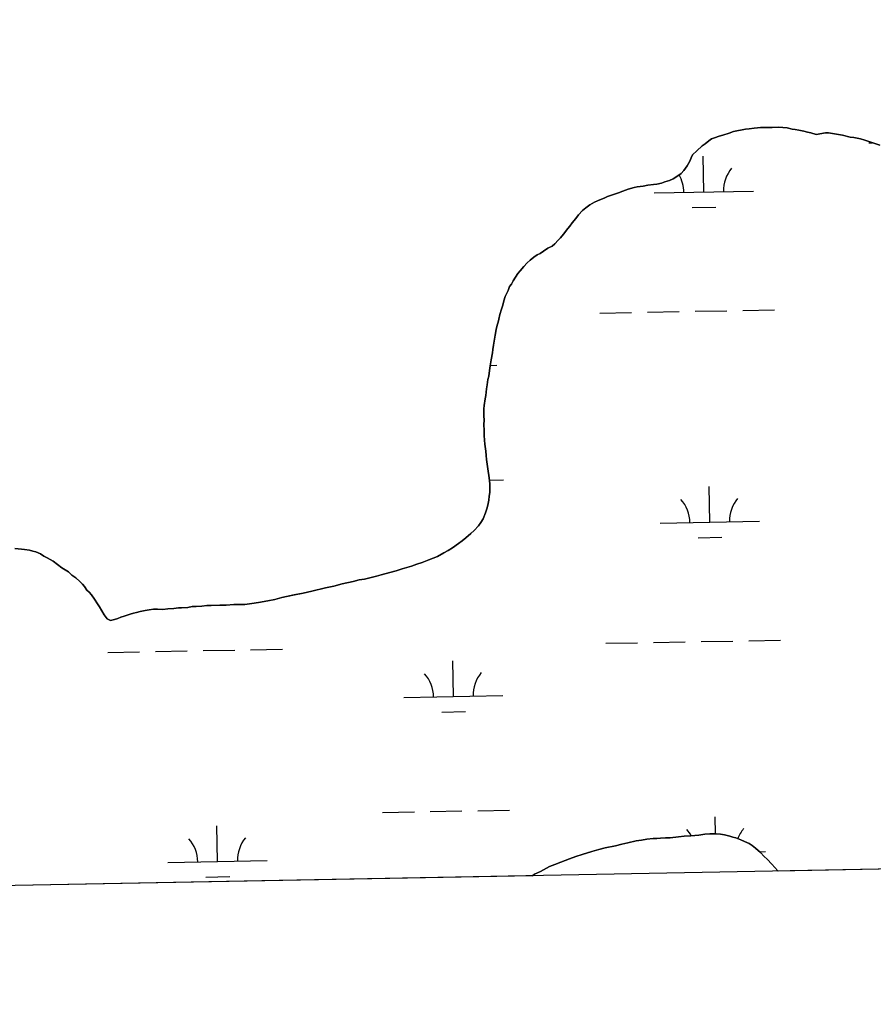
# Model space of a CAD drawing. Extents: x 3957609 to 3995875, y 234277 to 260273.
# Drawn here: x 3967688 to 3968548, y 239698 to 240681 of the extents above; entities that cross this region are included whole.
import ezdxf

# ---------------------------------------------------------------- set-up
doc = ezdxf.new("R2010")
doc.units = 0
for name, color, linetype in [('V-GRID-FRAM', 7, 'Continuous'), ('V-TOPO-SHOR', 7, 'Continuous'), ('V-WETL-SWMP', 7, 'Continuous')]:
    doc.layers.add(name, color=color, linetype=linetype)

msp = doc.modelspace()

# ---------------------------------------------------------------- linework, layer by layer
at = {"layer": 'V-GRID-FRAM'}
for points in [[(3961534.646, 257877.621), (3993438.57, 258485.581), (3993792.928, 240306.336), (3961873.139, 239698.074), (3961534.646, 257877.621)], [(3993792.928, 240306.336), (3961873.139, 239698.074)]]:
    msp.add_lwpolyline(points, dxfattribs=at)
at = {"layer": 'V-TOPO-SHOR'}
for points in [[(3968499.513, 240566.781), (3968490.115, 240565.169), (3968484.72, 240566.715), (3968481.548, 240567.645), (3968477.739, 240568.571), (3968472.666, 240569.486), (3968469.178, 240570.098), (3968466.006, 240570.711), (3968460.929, 240571.944), (3968456.493, 240572.23), (3968452.057, 240572.519), (3968446.042, 240572.163), (3968442.556, 240572.138), (3968439.072, 240572.116), (3968434.321, 240572.085), (3968431.155, 240572.064), (3968427.673, 240571.407), (3968422.609, 240571.059), (3968419.129, 240570.401), (3968415.649, 240569.744), (3968410.269, 240568.759), (3968406.792, 240568.102), (3968402.684, 240566.492), (3968396.361, 240564.548), (3968392.566, 240563.573), (3968387.825, 240561.96), (3968384.667, 240560.671), (3968382.146, 240558.755), (3968378.364, 240555.877), (3968375.527, 240553.643), (3968369.858, 240548.854), (3968365.766, 240544.709), (3968364.206, 240541.531), (3968362.958, 240538.356), (3968360.138, 240533.587), (3968357.003, 240528.815), (3968354.171, 240525.944), (3968351.019, 240523.705), (3968346.29, 240520.508), (3968342.499, 240518.898), (3968337.756, 240517.6), (3968334.28, 240516.312), (3968329.855, 240515.013), (3968326.371, 240514.675), (3968320.675, 240514.004), (3968315.93, 240513.023), (3968309.915, 240512.349), (3968306.753, 240511.694), (3968300.744, 240510.072), (3968295.374, 240508.134), (3968290.951, 240506.522), (3968288.104, 240505.554), (3968284.946, 240504.265), (3968279.89, 240502.648), (3968276.732, 240501.044), (3968273.889, 240500.075), (3968269.781, 240498.463), (3968266.938, 240497.177), (3968262.205, 240494.296), (3968258.107, 240491.418), (3968254.959, 240488.547), (3968250.867, 240484.402), (3968248.043, 240480.582), (3968244.588, 240476.126), (3968242.075, 240472.941), (3968240.191, 240470.394), (3968235.792, 240464.981), (3968232.65, 240461.159), (3968230.451, 240458.609), (3968226.99, 240455.103), (3968224.153, 240452.867)], [(3968554.246, 240554.331), (3968539.125, 240559.475), (3968534.96, 240560.682), (3968528.332, 240562.027), (3968524.478, 240562.619), (3968516.769, 240564.421), (3968506.595, 240566.361), (3968502.745, 240566.799), (3968499.513, 240566.781)], [(3968224.153, 240452.867), (3968220.049, 240450.622), (3968215.634, 240447.743), (3968212.164, 240445.502), (3968209.008, 240443.899), (3968205.854, 240441.66), (3968202.076, 240438.467), (3968199.241, 240435.915), (3968195.782, 240432.092), (3968192.01, 240427.949), (3968189.81, 240425.084), (3968187.299, 240421.584), (3968185.106, 240417.766), (3968183.228, 240414.588), (3968181.344, 240412.042), (3968179.785, 240408.231), (3968178.225, 240404.735), (3968176.978, 240401.876), (3968175.736, 240397.751), (3968174.499, 240393.309), (3968173.258, 240389.182), (3968171.71, 240383.788), (3968170.473, 240379.344), (3968169.861, 240376.171), (3968168.931, 240373.316), (3968168.009, 240368.874), (3968166.779, 240363.164), (3968166.172, 240359.044), (3968165.263, 240353.019), (3968164.659, 240348.581), (3968164.046, 240345.408), (3968162.828, 240338.115), (3968161.917, 240332.092), (3968160.995, 240327.65), (3968160.399, 240321.946), (3968159.471, 240318.454), (3968158.873, 240313.066), (3968158.267, 240308.946), (3968157.362, 240302.288), (3968156.749, 240299.115), (3968155.844, 240292.142), (3968155.549, 240288.971), (3968155.279, 240282.002), (3968155.623, 240277.568), (3968155.336, 240273.132), (3968155.693, 240267.117), (3968155.728, 240262.048), (3968156.076, 240257.299), (3968156.42, 240253.185), (3968157.415, 240246.224), (3968157.761, 240241.792), (3968158.103, 240237.993), (3968159.101, 240230.712), (3968159.764, 240226.282), (3968160.428, 240221.852), (3968161.093, 240216.79), (3968161.435, 240212.991), (3968161.456, 240209.822), (3968161.491, 240204.756), (3968160.88, 240200.95), (3968160.592, 240196.832), (3968159.359, 240191.755), (3968158.431, 240188.263), (3968157.192, 240184.138), (3968154.697, 240178.103), (3968152.506, 240174.288), (3968149.991, 240171.105), (3968145.59, 240166.325), (3968142.44, 240163.452), (3968137.402, 240158.985), (3968133.619, 240156.11), (3968129.839, 240153.232), (3968123.848, 240148.759), (3968119.433, 240146.195), (3968115.011, 240143.951), (3968108.701, 240140.106), (3968104.278, 240138.495), (3968100.171, 240136.883), (3968093.221, 240134.302), (3968087.849, 240132.367), (3968082.477, 240130.432), (3968073.308, 240127.837), (3968066.986, 240125.895), (3968060.663, 240123.954), (3968052.125, 240121.679), (3968047.382, 240120.38), (3968042.006, 240119.078), (3968035.049, 240117.449), (3968029.984, 240116.782), (3968023.66, 240115.156), (3968012.593, 240112.549), (3968004.372, 240110.277), (3967995.83, 240108.637), (3967982.231, 240105.381), (3967973.376, 240103.421), (3967964.518, 240101.463), (3967951.868, 240098.845), (3967944.91, 240096.9), (3967937.951, 240095.585), (3967928.459, 240093.938), (3967921.813, 240092.945)], [(3967921.813, 240092.945), (3967914.537, 240091.948), (3967903.451, 240091.874), (3967895.853, 240091.19), (3967889.518, 240091.149), (3967880.65, 240090.772), (3967876.216, 240090.744), (3967871.469, 240090.08), (3967865.772, 240089.726), (3967861.653, 240089.697), (3967857.225, 240088.718), (3967850.893, 240088.36), (3967847.725, 240088.339), (3967842.977, 240087.674), (3967836.962, 240087.317), (3967831.898, 240086.967), (3967826.509, 240087.248), (3967822.708, 240087.223), (3967818.279, 240086.559), (3967814.166, 240085.9), (3967809.104, 240084.917), (3967805.628, 240083.627), (3967802.466, 240082.971), (3967798.986, 240081.999), (3967792.982, 240080.059), (3967789.822, 240079.086), (3967786.662, 240077.8), (3967783.501, 240076.827), (3967779.389, 240075.85), (3967775.895, 240077.411), (3967773.018, 240081.511), (3967770.456, 240085.611), (3967768.213, 240089.398), (3967766.292, 240092.552), (3967763.093, 240097.283), (3967760.214, 240101.698), (3967757.664, 240104.215), (3967755.432, 240106.419), (3967753.191, 240109.886), (3967750.959, 240112.405), (3967748.407, 240114.924), (3967744.264, 240118.697), (3967740.444, 240121.523), (3967736.94, 240124.667), (3967730.262, 240128.74), (3967725.803, 240132.195), (3967721.664, 240135.337), (3967715.625, 240138.779), (3967712.129, 240140.657), (3967708.629, 240142.853), (3967704.182, 240144.723), (3967701.008, 240145.652), (3967697.836, 240146.582), (3967692.763, 240147.182), (3967689.592, 240147.477), (3967682.936, 240148.384)], [(3968204.498, 239818.724), (3968206.475, 239820.201), (3968212.474, 239823.092), (3968221.628, 239827.903), (3968226.998, 239830.156), (3968233.001, 239832.413), (3968241.85, 239835.638), (3968248.168, 239837.897), (3968254.488, 239840.156), (3968264.29, 239843.073), (3968271.245, 239845.018), (3968277.567, 239846.642), (3968288.006, 239848.93), (3968294.33, 239850.554), (3968300.339, 239851.863), (3968308.879, 239853.819), (3968314.259, 239854.486), (3968319.637, 239855.473), (3968325.968, 239856.147), (3968329.769, 239856.174), (3968333.25, 239856.514), (3968338.317, 239856.864), (3968343.066, 239856.895), (3968351.613, 239857.9), (3968357.308, 239858.572), (3968363.96, 239858.932), (3968372.189, 239859.621), (3968378.202, 239860.612), (3968382.949, 239860.96), (3968389.601, 239861.003), (3968393.724, 239860.397), (3968397.844, 239859.791), (3968403.239, 239858.56), (3968406.411, 239857.63), (3968409.268, 239856.698), (3968414.349, 239854.83), (3968418.158, 239853.274), (3968422.609, 239851.085), (3968425.787, 239849.204), (3968428.974, 239846.376), (3968434.071, 239841.975), (3968437.897, 239838.198), (3968440.766, 239835.366), (3968445.55, 239830.33), (3968448.741, 239826.869), (3968451.612, 239823.719), (3968451.896, 239823.438)]]:
    msp.add_lwpolyline(points, dxfattribs=at)
at = {"layer": 'V-WETL-SWMP'}
for p, q in [((3968410.27, 240568.759), (3968415.649, 240569.745)), ((3968415.649, 240569.745), (3968419.129, 240570.401)), ((3968419.129, 240570.401), (3968422.609, 240571.058)), ((3968422.609, 240571.058), (3968427.674, 240571.408)), ((3968427.674, 240571.408), (3968431.154, 240572.064)), ((3968431.154, 240572.064), (3968434.321, 240572.085)), ((3968434.321, 240572.085), (3968439.073, 240572.116)), ((3968439.073, 240572.116), (3968442.557, 240572.139)), ((3968442.557, 240572.139), (3968446.041, 240572.162)), ((3968446.041, 240572.162), (3968452.057, 240572.519)), ((3968452.057, 240572.519), (3968456.493, 240572.231)), ((3968456.493, 240572.231), (3968460.929, 240571.944)), ((3968460.929, 240571.944), (3968466.006, 240570.71)), ((3968466.006, 240570.71), (3968469.177, 240570.098)), ((3968469.177, 240570.098), (3968472.665, 240569.487)), ((3968472.665, 240569.487), (3968477.739, 240568.571)), ((3968382.146, 240558.754), (3968384.667, 240560.671)), ((3968384.667, 240560.671), (3968387.826, 240561.959)), ((3968387.826, 240561.959), (3968392.567, 240563.574)), ((3968392.567, 240563.574), (3968396.361, 240564.549)), ((3968396.361, 240564.549), (3968402.683, 240566.492)), ((3968402.683, 240566.492), (3968406.791, 240568.102)), ((3968406.791, 240568.102), (3968410.27, 240568.759)), ((3968477.739, 240568.571), (3968481.547, 240567.645)), ((3968481.547, 240567.645), (3968484.72, 240566.716)), ((3968484.72, 240566.716), (3968490.115, 240565.168)), ((3968490.115, 240565.168), (3968499.512, 240566.78)), ((3968499.512, 240566.78), (3968502.745, 240566.799)), ((3968502.745, 240566.799), (3968506.596, 240566.361)), ((3968506.596, 240566.361), (3968516.77, 240564.421)), ((3968516.77, 240564.421), (3968524.479, 240562.619)), ((3968524.479, 240562.619), (3968528.332, 240562.027)), ((3968528.332, 240562.027), (3968534.96, 240560.681)), ((3968534.96, 240560.681), (3968539.125, 240559.475)), ((3968539.125, 240559.475), (3968554.245, 240554.331)), ((3968369.858, 240548.854), (3968375.528, 240553.642)), ((3968375.528, 240553.642), (3968378.364, 240555.878)), ((3968378.364, 240555.878), (3968382.146, 240558.754)), ((3968543.152, 240556.807), (3968546.774, 240556.873)), ((3968362.959, 240538.356), (3968364.205, 240541.531)), ((3968364.205, 240541.531), (3968365.767, 240544.709)), ((3968365.767, 240544.709), (3968369.858, 240548.854)), ((3968376.96, 240507.347), (3968376.306, 240543.341)), ((3968357.003, 240528.814), (3968360.139, 240533.586)), ((3968360.139, 240533.586), (3968362.959, 240538.356)), ((3968342.498, 240518.899), (3968346.289, 240520.508)), ((3968346.289, 240520.508), (3968351.019, 240523.706)), ((3968351.019, 240523.706), (3968354.171, 240525.944)), ((3968354.171, 240525.944), (3968357.003, 240528.814)), ((3968295.374, 240508.135), (3968300.745, 240510.071)), ((3968300.745, 240510.071), (3968306.753, 240511.694)), ((3968306.753, 240511.694), (3968309.916, 240512.349)), ((3968309.916, 240512.349), (3968315.93, 240513.022)), ((3968315.93, 240513.022), (3968320.675, 240514.004)), ((3968320.675, 240514.004), (3968326.372, 240514.675)), ((3968326.372, 240514.675), (3968329.854, 240515.014)), ((3968329.854, 240515.014), (3968334.28, 240516.311)), ((3968334.28, 240516.311), (3968337.756, 240517.6)), ((3968337.756, 240517.6), (3968342.498, 240518.899)), ((3968273.888, 240500.075), (3968276.732, 240501.044)), ((3968276.732, 240501.044), (3968279.889, 240502.648)), ((3968279.889, 240502.648), (3968284.946, 240504.265)), ((3968284.946, 240504.265), (3968288.105, 240505.553)), ((3968288.105, 240505.553), (3968290.95, 240506.522)), ((3968290.95, 240506.522), (3968295.374, 240508.135)), ((3968326.968, 240506.438), (3968426.952, 240508.256)), ((3968254.959, 240488.547), (3968258.107, 240491.418)), ((3968258.107, 240491.418), (3968262.206, 240494.296)), ((3968262.206, 240494.296), (3968266.938, 240497.178)), ((3968266.938, 240497.178), (3968269.781, 240498.464)), ((3968269.781, 240498.464), (3968273.888, 240500.075)), ((3968365.243, 240491.701), (3968389.239, 240492.137)), ((3968244.588, 240476.125), (3968248.043, 240480.582)), ((3968248.043, 240480.582), (3968250.868, 240484.402)), ((3968250.868, 240484.402), (3968254.959, 240488.547)), ((3968240.191, 240470.394), (3968242.075, 240472.941)), ((3968242.075, 240472.941), (3968244.588, 240476.125)), ((3968230.45, 240458.61), (3968232.65, 240461.159)), ((3968232.65, 240461.159), (3968235.793, 240464.981)), ((3968235.793, 240464.981), (3968240.191, 240470.394)), ((3968220.05, 240450.623), (3968224.153, 240452.867)), ((3968224.153, 240452.867), (3968226.989, 240455.103)), ((3968226.989, 240455.103), (3968230.45, 240458.61)), ((3968202.075, 240438.468), (3968205.855, 240441.66)), ((3968205.855, 240441.66), (3968209.008, 240443.898)), ((3968209.008, 240443.898), (3968212.165, 240445.503)), ((3968212.165, 240445.503), (3968215.634, 240447.743)), ((3968215.634, 240447.743), (3968220.05, 240450.623)), ((3968192.009, 240427.949), (3968195.782, 240432.091)), ((3968195.782, 240432.091), (3968199.241, 240435.915)), ((3968199.241, 240435.915), (3968202.075, 240438.468)), ((3968185.107, 240417.767), (3968187.299, 240421.583)), ((3968187.299, 240421.583), (3968189.81, 240425.084)), ((3968189.81, 240425.084), (3968192.009, 240427.949)), ((3968179.786, 240408.23), (3968181.344, 240412.041)), ((3968181.344, 240412.041), (3968183.228, 240414.587)), ((3968183.228, 240414.587), (3968185.107, 240417.767)), ((3968176.977, 240401.876), (3968178.225, 240404.735)), ((3968178.225, 240404.735), (3968179.786, 240408.23)), ((3968173.259, 240389.182), (3968174.499, 240393.308)), ((3968174.499, 240393.308), (3968175.737, 240397.75)), ((3968175.737, 240397.75), (3968176.977, 240401.876)), ((3968170.474, 240379.344), (3968171.711, 240383.787)), ((3968171.711, 240383.787), (3968173.259, 240389.182)), ((3968272.317, 240385.354), (3968304.311, 240385.935)), ((3968320.309, 240386.226), (3968352.303, 240386.808)), ((3968368.301, 240387.099), (3968400.295, 240387.681)), ((3968416.293, 240387.972), (3968448.288, 240388.553)), ((3968168.009, 240368.875), (3968168.93, 240373.316)), ((3968168.93, 240373.316), (3968169.861, 240376.172)), ((3968169.861, 240376.172), (3968170.474, 240379.344)), ((3968166.173, 240359.044), (3968166.779, 240363.165)), ((3968166.779, 240363.165), (3968168.009, 240368.875)), ((3968164.658, 240348.581), (3968165.263, 240353.019)), ((3968165.263, 240353.019), (3968166.173, 240359.044)), ((3968162.827, 240338.116), (3968164.046, 240345.409)), ((3968164.046, 240345.409), (3968164.658, 240348.581)), ((3968161.916, 240332.092), (3968162.827, 240338.116)), ((3968160.4, 240321.946), (3968160.995, 240327.651)), ((3968160.995, 240327.651), (3968161.916, 240332.092)), ((3968161.992, 240332.597), (3968168.664, 240332.719)), ((3968158.874, 240313.067), (3968159.472, 240318.455)), ((3968159.472, 240318.455), (3968160.4, 240321.946)), ((3968157.362, 240302.287), (3968158.268, 240308.945)), ((3968158.268, 240308.945), (3968158.874, 240313.067)), ((3968155.845, 240292.141), (3968156.749, 240299.116)), ((3968156.749, 240299.116), (3968157.362, 240302.287)), ((3968155.278, 240282.002), (3968155.549, 240288.972)), ((3968155.549, 240288.972), (3968155.845, 240292.141)), ((3968155.624, 240277.569), (3968155.278, 240282.002)), ((3968155.337, 240273.133), (3968155.624, 240277.569)), ((3968155.693, 240267.117), (3968155.337, 240273.133)), ((3968155.727, 240262.049), (3968155.693, 240267.117)), ((3968156.075, 240257.3), (3968155.727, 240262.049)), ((3968156.419, 240253.185), (3968156.075, 240257.3)), ((3968157.415, 240246.223), (3968156.419, 240253.185)), ((3968157.761, 240241.791), (3968157.415, 240246.223)), ((3968158.103, 240237.992), (3968157.761, 240241.791)), ((3968159.101, 240230.713), (3968158.103, 240237.992)), ((3968159.764, 240226.283), (3968159.101, 240230.713)), ((3968160.427, 240221.853), (3968159.764, 240226.283)), ((3968161.093, 240216.789), (3968160.427, 240221.853)), ((3968161.048, 240217.129), (3968175.354, 240217.389)), ((3968161.435, 240212.991), (3968161.093, 240216.789)), ((3968161.456, 240209.823), (3968161.435, 240212.991)), ((3968161.49, 240204.756), (3968161.456, 240209.823)), ((3968383.008, 240174.727), (3968382.354, 240210.721)), ((3968159.358, 240191.755), (3968160.592, 240196.831)), ((3968160.592, 240196.831), (3968160.881, 240200.951)), ((3968160.881, 240200.951), (3968161.49, 240204.756)), ((3968157.191, 240184.138), (3968158.431, 240188.264)), ((3968158.431, 240188.264), (3968159.358, 240191.755)), ((3968152.505, 240174.288), (3968154.697, 240178.104)), ((3968154.697, 240178.104), (3968157.191, 240184.138)), ((3968142.44, 240163.452), (3968145.589, 240166.324)), ((3968145.589, 240166.324), (3968149.992, 240171.104)), ((3968149.992, 240171.104), (3968152.505, 240174.288)), ((3968333.016, 240173.818), (3968433, 240175.636)), ((3968133.62, 240156.109), (3968137.402, 240158.985)), ((3968137.402, 240158.985), (3968142.44, 240163.452)), ((3968371.291, 240159.081), (3968395.287, 240159.517)), ((3967682.936, 240148.384), (3967689.593, 240147.478)), ((3967689.593, 240147.478), (3967692.763, 240147.182)), ((3967692.763, 240147.182), (3967697.835, 240146.582)), ((3967697.835, 240146.582), (3967701.009, 240145.652)), ((3968119.432, 240146.196), (3968123.849, 240148.759)), ((3968123.849, 240148.759), (3968129.838, 240153.233)), ((3968129.838, 240153.233), (3968133.62, 240156.109)), ((3967701.009, 240145.652), (3967704.182, 240144.723)), ((3967704.182, 240144.723), (3967708.629, 240142.852)), ((3967708.629, 240142.852), (3967712.128, 240140.658)), ((3967712.128, 240140.658), (3967715.624, 240138.78)), ((3967715.624, 240138.78), (3967721.665, 240135.336)), ((3968093.22, 240134.303), (3968100.171, 240136.883)), ((3968100.171, 240136.883), (3968104.278, 240138.494)), ((3968104.278, 240138.494), (3968108.702, 240140.107)), ((3968108.702, 240140.107), (3968115.012, 240143.95)), ((3968115.012, 240143.95), (3968119.432, 240146.196)), ((3967721.665, 240135.336), (3967725.804, 240132.196)), ((3967725.804, 240132.196), (3967730.261, 240128.741)), ((3967730.261, 240128.741), (3967736.94, 240124.667)), ((3968066.985, 240125.895), (3968073.307, 240127.837)), ((3968073.307, 240127.837), (3968082.476, 240130.431)), ((3968082.476, 240130.431), (3968087.848, 240132.367)), ((3968087.848, 240132.367), (3968093.22, 240134.303)), ((3967736.94, 240124.667), (3967740.445, 240121.523)), ((3967740.445, 240121.523), (3967744.264, 240118.697)), ((3967744.264, 240118.697), (3967748.407, 240114.924)), ((3968029.985, 240116.782), (3968035.049, 240117.449)), ((3968035.049, 240117.449), (3968042.007, 240119.078)), ((3968042.007, 240119.078), (3968047.383, 240120.381)), ((3968047.383, 240120.381), (3968052.126, 240121.679)), ((3968052.126, 240121.679), (3968060.663, 240123.953)), ((3968060.663, 240123.953), (3968066.985, 240125.895)), ((3967748.407, 240114.924), (3967750.958, 240112.406)), ((3967750.958, 240112.406), (3967753.191, 240109.887)), ((3967753.191, 240109.887), (3967755.432, 240106.418)), ((3967982.231, 240105.38), (3967995.83, 240108.637)), ((3967995.83, 240108.637), (3968004.372, 240110.278)), ((3968004.372, 240110.278), (3968012.592, 240112.549)), ((3968012.592, 240112.549), (3968023.661, 240115.156)), ((3968023.661, 240115.156), (3968029.985, 240116.782)), ((3967755.432, 240106.418), (3967757.663, 240104.215)), ((3967757.663, 240104.215), (3967760.214, 240101.698)), ((3967760.214, 240101.698), (3967763.094, 240097.283)), ((3967763.094, 240097.283), (3967766.293, 240092.552)), ((3967944.911, 240096.899), (3967951.867, 240098.845)), ((3967951.867, 240098.845), (3967964.519, 240101.462)), ((3967964.519, 240101.462), (3967973.375, 240103.421)), ((3967973.375, 240103.421), (3967982.231, 240105.38)), ((3967766.293, 240092.552), (3967768.214, 240089.398)), ((3967768.214, 240089.398), (3967770.456, 240085.611)), ((3967836.962, 240087.317), (3967842.978, 240087.674)), ((3967842.978, 240087.674), (3967847.725, 240088.339)), ((3967847.725, 240088.339), (3967850.892, 240088.359)), ((3967850.892, 240088.359), (3967857.225, 240088.718)), ((3967857.225, 240088.718), (3967861.653, 240089.697)), ((3967861.653, 240089.697), (3967865.771, 240089.725)), ((3967865.771, 240089.725), (3967871.47, 240090.079)), ((3967871.47, 240090.079), (3967876.217, 240090.744)), ((3967876.217, 240090.744), (3967880.651, 240090.773)), ((3967880.651, 240090.773), (3967889.518, 240091.148)), ((3967889.518, 240091.148), (3967895.852, 240091.19)), ((3967895.852, 240091.19), (3967903.45, 240091.874)), ((3967903.45, 240091.874), (3967914.536, 240091.947)), ((3967914.536, 240091.947), (3967921.814, 240092.945)), ((3967921.814, 240092.945), (3967928.459, 240093.939)), ((3967928.459, 240093.939), (3967937.951, 240095.586)), ((3967937.951, 240095.586), (3967944.911, 240096.899)), ((3967770.456, 240085.611), (3967773.017, 240081.511)), ((3967773.017, 240081.511), (3967775.895, 240077.412)), ((3967783.501, 240076.828), (3967786.662, 240077.8)), ((3967786.662, 240077.8), (3967789.821, 240079.087)), ((3967789.821, 240079.087), (3967792.982, 240080.059)), ((3967792.982, 240080.059), (3967798.987, 240081.999)), ((3967798.987, 240081.999), (3967802.465, 240082.972)), ((3967802.465, 240082.972), (3967805.628, 240083.626)), ((3967805.628, 240083.626), (3967809.104, 240084.916)), ((3967809.104, 240084.916), (3967814.166, 240085.9)), ((3967814.166, 240085.9), (3967818.279, 240086.56)), ((3967818.279, 240086.56), (3967822.709, 240087.223)), ((3967822.709, 240087.223), (3967826.51, 240087.248)), ((3967826.51, 240087.248), (3967831.897, 240086.967)), ((3967831.897, 240086.967), (3967836.962, 240087.317)), ((3967775.895, 240077.412), (3967779.39, 240075.851)), ((3967779.39, 240075.851), (3967783.501, 240076.828)), ((3968278.365, 240052.734), (3968310.359, 240053.315)), ((3968326.357, 240053.606), (3968358.351, 240054.188)), ((3968374.349, 240054.479), (3968406.343, 240055.061)), ((3968422.341, 240055.352), (3968454.336, 240055.933)), ((3967776.54, 240043.609), (3967808.534, 240044.191)), ((3967824.532, 240044.482), (3967856.526, 240045.063)), ((3967872.524, 240045.354), (3967904.518, 240045.936)), ((3967920.516, 240046.227), (3967952.511, 240046.809)), ((3968124.721, 239999.19), (3968124.066, 240035.184)), ((3968074.729, 239998.281), (3968174.712, 240000.099)), ((3968113.003, 239983.543), (3968136.999, 239983.979)), ((3968053.423, 239882.442), (3968085.418, 239883.024)), ((3968101.415, 239883.315), (3968133.41, 239883.896)), ((3968149.408, 239884.187), (3968181.402, 239884.769)), ((3968388.713, 239860.997), (3968388.402, 239878.101)), ((3967887.231, 239832.982), (3967886.577, 239868.977)), ((3968300.339, 239851.862), (3968294.33, 239850.555)), ((3968308.879, 239853.818), (3968300.339, 239851.862)), ((3968314.259, 239854.487), (3968308.879, 239853.818)), ((3968319.637, 239855.473), (3968314.259, 239854.487)), ((3968325.968, 239856.148), (3968319.637, 239855.473)), ((3968329.768, 239856.174), (3968325.968, 239856.148)), ((3968333.25, 239856.513), (3968329.768, 239856.174)), ((3968338.316, 239856.863), (3968333.25, 239856.513)), ((3968343.067, 239856.895), (3968338.316, 239856.863)), ((3968351.612, 239857.901), (3968343.067, 239856.895)), ((3968357.309, 239858.572), (3968351.612, 239857.901)), ((3968363.959, 239858.933), (3968357.309, 239858.572)), ((3968372.189, 239859.621), (3968363.959, 239858.933)), ((3968378.201, 239860.611), (3968372.189, 239859.621)), ((3968382.95, 239860.959), (3968378.201, 239860.611)), ((3968389.601, 239861.003), (3968382.95, 239860.959)), ((3968393.723, 239860.396), (3968389.601, 239861.003)), ((3968397.845, 239859.79), (3968393.723, 239860.396)), ((3968403.238, 239858.559), (3968397.845, 239859.79)), ((3968406.411, 239857.629), (3968403.238, 239858.559)), ((3968409.268, 239856.698), (3968406.411, 239857.629)), ((3968414.348, 239854.831), (3968409.268, 239856.698)), ((3968418.159, 239853.273), (3968414.348, 239854.831)), ((3968422.608, 239851.085), (3968418.159, 239853.273)), ((3968264.289, 239843.072), (3968254.489, 239840.156)), ((3968271.244, 239845.018), (3968264.289, 239843.072)), ((3968277.568, 239846.643), (3968271.244, 239845.018)), ((3968288.006, 239848.93), (3968277.568, 239846.643)), ((3968294.33, 239850.555), (3968288.006, 239848.93)), ((3968425.788, 239849.205), (3968422.608, 239851.085)), ((3968428.974, 239846.376), (3968425.788, 239849.205)), ((3968434.071, 239841.975), (3968428.974, 239846.376)), ((3968432.993, 239842.906), (3968439.048, 239843.016)), ((3968437.897, 239838.199), (3968434.071, 239841.975)), ((3967837.239, 239832.073), (3967937.223, 239833.891)), ((3968233.001, 239832.413), (3968226.998, 239830.156)), ((3968241.849, 239835.638), (3968233.001, 239832.413)), ((3968248.169, 239837.897), (3968241.849, 239835.638)), ((3968254.489, 239840.156), (3968248.169, 239837.897)), ((3968440.766, 239835.367), (3968437.897, 239838.199)), ((3968445.551, 239830.331), (3968440.766, 239835.367)), ((3968948.801, 239832.907), (3968451.897, 239823.439)), ((3968212.474, 239823.092), (3968206.475, 239820.201)), ((3968221.628, 239827.903), (3968212.474, 239823.092)), ((3968226.998, 239830.156), (3968221.628, 239827.903)), ((3968448.741, 239826.868), (3968445.551, 239830.331)), ((3968451.613, 239823.719), (3968448.741, 239826.868)), ((3968451.897, 239823.439), (3968451.613, 239823.719)), ((3968204.498, 239818.724), (3965608.641, 239769.258)), ((3967875.514, 239817.336), (3967899.51, 239817.772)), ((3968206.475, 239820.201), (3968204.498, 239818.724))]:
    msp.add_line(p, q, dxfattribs=at)
for centre, start, end in [((3968432.185, 240508.826), 140.269876, 181.813534), ((3968321.718, 240506.818), 0.269879, 30.177606), ((3968327.766, 240174.198), 0.269879, 41.813537), ((3968438.233, 240176.206), 140.269876, 181.813534), ((3968069.478, 239998.66), 0.269879, 41.813537), ((3968179.946, 240000.669), 140.269876, 181.813534), ((3968333.814, 239841.578), 29.578021, 41.813537), ((3968444.281, 239843.586), 140.269876, 159.448819), ((3967831.989, 239832.453), 0.269879, 41.813537), ((3967942.456, 239834.462), 140.269876, 181.813534)]:
    msp.add_arc(centre, 35.246, start, end, dxfattribs=at)

doc.saveas('drawing.dxf')
